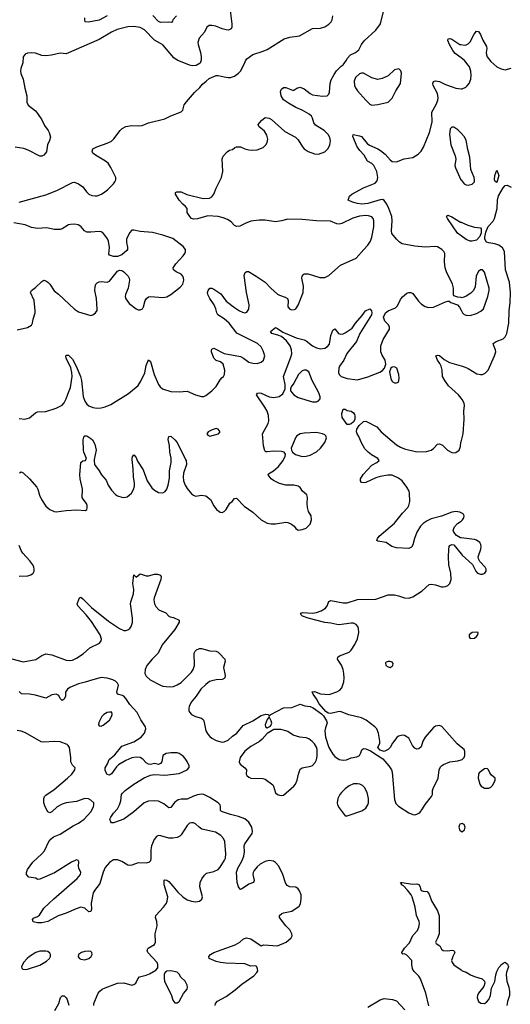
# Model space of a CAD drawing. Header units: inches. Extents: x 1449094 to 1618372, y 389908 to 534307.
# Tile 431 of 494: x 1575695 to 1580481, y 494683 to 504292. Entities that reach past the tile are written whole.
import ezdxf

# ---------------------------------------------------------------- set-up
doc = ezdxf.new("R2010")
doc.units = ezdxf.units.IN
doc.header["$MEASUREMENT"] = 0
for name, color, linetype in [('B5479', 7, 'Continuous'), ('B5489', 7, 'Continuous'), ('B5570', 7, 'Continuous'), ('B5580', 7, 'Continuous')]:
    doc.layers.add(name, color=color, linetype=linetype)

msp = doc.modelspace()

# ---------------------------------------------------------------- linework, layer by layer
at = {"layer": 'B5479', "color": 5}
for points, elevation in [([(1575694, 499870), (1575710, 499880.7), (1575730, 499870.6), (1575790, 499812.4), (1575862, 499730), (1575873, 499710), (1575887.7, 499650), (1575907.3, 499610), (1575950, 499544.7), (1575990.5, 499510.5), (1576030, 499493), (1576050, 499490.4), (1576150, 499503.1), (1576250, 499508), (1576337.2, 499502.8), (1576350, 499512), (1576354.8, 499525.2), (1576354.5, 499550), (1576346, 499570), (1576312.7, 499612.7), (1576305.6, 499630), (1576308.6, 499710), (1576286.4, 499810), (1576282.8, 499850), (1576291.4, 499968.6), (1576310, 499987.7), (1576338, 499990), (1576341.6, 500000)], 540), ([(1576422.9, 500000), (1576421.1, 499990), (1576425.5, 499950), (1576470, 499890.4), (1576491.6, 499850), (1576538.1, 499798.1), (1576558.8, 499750), (1576590, 499701.5), (1576630, 499658), (1576650, 499644.6), (1576690, 499630.3), (1576710, 499628.7), (1576743.5, 499636.5), (1576785.1, 499670), (1576807.7, 499712.3), (1576816.3, 499743.7), (1576816.5, 499770), (1576803.7, 499830), (1576802.4, 499910), (1576793, 500000)], 540), ([(1576838.2, 500000), (1576844.8, 499984.8), (1576898.2, 499898.2), (1576939, 499790), (1576984.2, 499724.2), (1577010, 499699.5), (1577050, 499676.5), (1577090, 499673.7), (1577113.2, 499686.8), (1577130.9, 499710), (1577144.6, 499750), (1577155.8, 499815.8), (1577157.6, 499890), (1577172.7, 499970), (1577173.3, 500000)], 540), ([(1577312.9, 500000), (1577318, 499990), (1577323.1, 499950), (1577294.1, 499865.9), (1577288.5, 499830), (1577292.3, 499790), (1577308.7, 499748.7), (1577330, 499717.1), (1577370, 499666), (1577390, 499651), (1577410, 499642), (1577470, 499651), (1577510, 499646), (1577557.3, 499610), (1577590, 499546), (1577616, 499510), (1577650, 499484.7), (1577670, 499481), (1577690, 499491.3), (1577708.7, 499510), (1577745.6, 499574.4), (1577768, 499590), (1577790, 499618), (1577810, 499622), (1577884.7, 499544.7), (1577970, 499485.5), (1578050, 499410.4), (1578110, 499378), (1578149.3, 499370.7), (1578190.7, 499370.7), (1578290, 499388), (1578310, 499386), (1578346.8, 499370), (1578371, 499350), (1578390, 499324.7), (1578410, 499311.3), (1578450, 499314.8), (1578490, 499330.7), (1578529.4, 499370), (1578542, 499410), (1578537, 499450), (1578513, 499493), (1578501.6, 499530), (1578498.7, 499570), (1578503, 499630), (1578496.2, 499656.2), (1578452.3, 499690), (1578430, 499726), (1578410, 499739.6), (1578370, 499747.8), (1578290, 499748), (1578230, 499766.3), (1578170, 499794.5), (1578149.3, 499810), (1578118, 499850), (1578122, 499858), (1578170, 499887.3), (1578218.4, 499930), (1578264.5, 499990), (1578269.9, 500000)], 540), ([(1580000, 499480.2), (1579987, 499487), (1579950, 499492), (1579910, 499485.4), (1579810, 499446), (1579710, 499420.3), (1579670, 499401.6), (1579630, 499375.8), (1579603.2, 499350), (1579567.4, 499290), (1579545.3, 499230), (1579530, 499165.2), (1579515.8, 499144.2), (1579490.3, 499129.7), (1579370, 499136.2), (1579325.2, 499150), (1579269.7, 499189.7), (1579190, 499202), (1579177.2, 499210), (1579183.7, 499230), (1579202, 499250), (1579350, 499377), (1579430, 499475.8), (1579480.7, 499530), (1579492, 499550), (1579501.6, 499590), (1579497.6, 499670), (1579493.3, 499690), (1579471.2, 499730), (1579425.7, 499790), (1579390, 499818.7), (1579330, 499845.1), (1579286.3, 499846.3), (1579210, 499834.4), (1579170, 499821.8), (1579070, 499776.3), (1579050, 499771.6), (1579030, 499775.1), (1579020.5, 499790), (1579021.1, 499810), (1579047, 499853), (1579130, 499944.4), (1579178, 499970), (1579202.9, 499990), (1579196.2, 500000)], 520), ([(1580000, 499234.3), (1579994.9, 499234.9), (1579957.2, 499257.2), (1579929.7, 499289.7), (1579924.7, 499310), (1579936.8, 499343.2), (1579966.3, 499373.7), (1580000, 499399.1)], 520), ([(1575690, 498859.5), (1575775.3, 498864.7), (1575805.4, 498874.6), (1575825.2, 498890), (1575836.2, 498910), (1575837.6, 498930), (1575834.3, 498950), (1575824.7, 498970), (1575794, 499010), (1575724.4, 499084.4), (1575708.4, 499110), (1575690, 499159.3)], 540), ([(1580000, 497193.8), (1579963.5, 497223.5), (1579813.6, 497393.6), (1579790, 497403.7), (1579750, 497397.2), (1579730, 497384), (1579650.4, 497290), (1579628.4, 497250), (1579610, 497195.3), (1579590, 497177.2), (1579570, 497173.2), (1579550, 497181.2), (1579527.7, 497207.7), (1579490, 497279.3), (1579450, 497306.6), (1579430, 497309.4), (1579390, 497299.3), (1579372.8, 497287.2), (1579330.8, 497230), (1579310, 497188.7), (1579290, 497168.7), (1579250, 497148.7), (1579210, 497164), (1579188, 497190), (1579208.7, 497230), (1579209, 497251), (1579195.6, 497330), (1579178.4, 497370), (1579159.5, 497390), (1579074.5, 497454.5), (1579030, 497477.4), (1578907.2, 497507.2), (1578830, 497537.2), (1578810, 497541.2), (1578730, 497521.2), (1578704.5, 497524.5), (1578680.7, 497540.7), (1578615.1, 497615.1), (1578590, 497664), (1578557.2, 497710), (1578549.1, 497730.9), (1578570, 497736), (1578630, 497713.7), (1578714.2, 497705.9), (1578790, 497732.2), (1578819.5, 497750), (1578836.2, 497770), (1578858.4, 497830), (1578860.5, 497870), (1578855.8, 497910), (1578849.7, 497950), (1578833.9, 497993.9), (1578796, 498050), (1578799, 498070), (1578815.1, 498084.9), (1578910, 498118.8), (1578930, 498138.8), (1578964.7, 498195.3), (1578990, 498251), (1579001.7, 498310), (1579001.4, 498350), (1578994.8, 498370), (1578978.3, 498390), (1578950, 498402.2), (1578930, 498403.8), (1578810, 498386.6), (1578790, 498387.7), (1578730, 498403.1), (1578672.4, 498407.6), (1578509, 498450), (1578455.3, 498470), (1578435.3, 498490), (1578440.2, 498499.8), (1578454.6, 498505.4), (1578550, 498499.6), (1578590, 498506), (1578636.8, 498523.2), (1578678, 498550), (1578694.3, 498570), (1578710, 498614), (1578730, 498623.1), (1578850, 498600.3), (1578890, 498599.5), (1578990, 498632.8), (1579170, 498636.2), (1579290, 498680.3), (1579350, 498679), (1579390, 498670.3), (1579450, 498647.9), (1579490, 498646.3), (1579530, 498660.3), (1579621.2, 498718.8), (1579690, 498779.6), (1579710, 498782.2), (1579750, 498776.3), (1579810, 498757.6), (1579830, 498755.8), (1579850, 498760.2), (1579870, 498770.3), (1579891, 498789), (1579904.4, 498830), (1579900.7, 498890), (1579879.8, 498970), (1579877.6, 499050), (1579879.7, 499120.3), (1579885.6, 499150), (1579890, 499158.8), (1579910, 499170.8), (1579930, 499167.3), (1580000, 499079.5)], 520), ([(1575570, 498068.7), (1575730, 498023.5), (1575852.2, 498047.8), (1575910, 498085.7), (1575950, 498101.7), (1576010, 498094.4), (1576150, 498040.5), (1576182.6, 498037.4), (1576210, 498041.3), (1576250, 498059.8), (1576315.8, 498104.2), (1576377.9, 498162.1), (1576472.4, 498207.6), (1576489.7, 498230), (1576492.7, 498247.3), (1576481.5, 498290), (1576397, 498417), (1576344.5, 498484.5), (1576261.2, 498570), (1576257.2, 498590), (1576278, 498650), (1576290, 498654.8), (1576310, 498640.7), (1576396.7, 498556.7), (1576561.7, 498421.7), (1576670, 498349), (1576710, 498331.7), (1576730, 498330.3), (1576750, 498337), (1576770, 498350.4), (1576783.5, 498370), (1576795.6, 498410), (1576795.6, 498450), (1576776.9, 498590), (1576778.9, 498610), (1576805.1, 498690), (1576806.9, 498730), (1576799.7, 498790), (1576810, 498874), (1576830, 498852), (1576870, 498884.7), (1576930, 498864), (1576950, 498864.9), (1577010, 498881), (1577039.8, 498879.8), (1577070, 498871.3), (1577074.8, 498854.8), (1577070.7, 498830), (1577006.4, 498650), (1577003.1, 498630), (1577010.4, 498590), (1577024.2, 498564.2), (1577051.8, 498531.8), (1577121.6, 498501.6), (1577150, 498470.8), (1577163.4, 498463.4), (1577196.3, 498456.3), (1577250, 498431), (1577250.8, 498410.8), (1577210, 498339), (1577085.3, 498190), (1577045.7, 498110), (1576987.6, 498052.4), (1576936.9, 497990), (1576918.2, 497950), (1576917.1, 497910), (1576930, 497884.5), (1576968.2, 497850), (1577070, 497796.2), (1577090, 497788.2), (1577123.4, 497783.4), (1577170, 497781.3), (1577194.5, 497785.5), (1577230, 497799.6), (1577270, 497824.6), (1577370, 497925.3), (1577388, 497950), (1577399.7, 497990), (1577397, 498110), (1577406.6, 498130), (1577418.7, 498141.3), (1577450, 498154.9), (1577470, 498154.9), (1577550, 498132.7), (1577610, 498127.7), (1577630, 498119.1), (1577645.5, 498105.5), (1577696.3, 498050), (1577700.7, 498030), (1577681.6, 497970), (1577699.3, 497890), (1577695.5, 497870), (1577690, 497862.7), (1577670, 497854), (1577610, 497849.8), (1577570, 497840.8), (1577548.1, 497831.9), (1577510, 497804.2), (1577463.3, 497756.6), (1577417.6, 497690), (1577368, 497630), (1577347.9, 497590), (1577344.4, 497570), (1577345.3, 497550), (1577352.2, 497532.2), (1577370.4, 497510), (1577410, 497491.3), (1577470, 497476.1), (1577483.6, 497463.6), (1577492, 497450), (1577510, 497353), (1577530, 497318.9), (1577550, 497296.9), (1577570, 497279.7), (1577610, 497256.9), (1577670, 497241.5), (1577690, 497243.6), (1577730, 497260.8), (1577770, 497298.9), (1577812.1, 497327.9), (1577876.3, 497403.7), (1577969.3, 497450), (1578050, 497500.4), (1578095.5, 497515.5), (1578122, 497510), (1578130, 497494), (1578146, 497510), (1578270, 497574.8), (1578350, 497579.3), (1578430, 497610.5), (1578476.3, 497596.3), (1578530, 497588.4), (1578556.2, 497576.2), (1578638.7, 497518.7), (1578659, 497499), (1578687.3, 497450), (1578694.8, 497430), (1578677.6, 497382.4), (1578672, 497350), (1578679, 497290), (1578710.3, 497190), (1578750, 497124.4), (1578770, 497100.4), (1578810, 497072.2), (1578850, 497066), (1578882, 497070), (1578930, 497088.2), (1578983.7, 497096.3), (1579009.4, 497110.6), (1579024.1, 497135.9), (1579033.2, 497166.8), (1579050, 497178.8), (1579070, 497176.3), (1579115.8, 497155.8), (1579237.3, 497077.3), (1579297.1, 497010), (1579322, 496970), (1579328.3, 496948.3), (1579350, 496682), (1579363.5, 496643.5), (1579390, 496617.4), (1579490, 496551.7), (1579530, 496535.8), (1579550, 496532.7), (1579570, 496538), (1579590, 496548), (1579600.8, 496559.2), (1579625.1, 496590), (1579650, 496634), (1579712.7, 496710), (1579720.9, 496730), (1579722.7, 496770), (1579729.3, 496790), (1579776.9, 496890), (1579788.3, 496971.7), (1579800.8, 496999.2), (1579810, 497010.6), (1579830, 497023), (1579890, 497048), (1579970, 497059.3), (1580000, 497067.8)], 520), ([(1577600.5, 494670), (1577605.1, 494690), (1577625.6, 494714.4), (1577710, 494758.3), (1577796.9, 494823.1), (1577861.3, 494878.7), (1577979, 494961), (1578008.3, 494991.7), (1578016.9, 495010), (1578016.3, 495030), (1578009.7, 495049.7), (1577997.6, 495057.6), (1577950, 495055.8), (1577890, 495078.2), (1577705.3, 495085.3), (1577655.3, 495090), (1577610, 495100.5), (1577542, 495130), (1577539, 495150), (1577557.2, 495170), (1577589.3, 495190), (1577795.4, 495264.6), (1577841.7, 495290), (1577878.9, 495321.1), (1577907.2, 495332.8), (1577950, 495321.5), (1578050, 495254.9), (1578076.1, 495263.9), (1578210, 495253.1), (1578294.5, 495290), (1578342.7, 495330), (1578351.5, 495350), (1578351.2, 495370), (1578329.6, 495410), (1578289.8, 495449.8), (1578229.4, 495530), (1578229.3, 495550), (1578251.6, 495568.4), (1578270, 495575.5), (1578350, 495590.6), (1578421, 495639), (1578435.6, 495664.4), (1578442, 495710), (1578439.2, 495750), (1578426, 495790), (1578411.3, 495811.3), (1578390, 495826), (1578330, 495830.6), (1578303.5, 495843.5), (1578288.8, 495868.8), (1578263.2, 495950), (1578222.5, 496030), (1578190, 496065.6), (1578170, 496078.4), (1578130, 496085.3), (1578090, 496075.3), (1578040.3, 496050), (1578010, 496025.3), (1577980.7, 495990), (1577971.3, 495970), (1577968.3, 495950), (1577983.7, 495890), (1577975.5, 495870), (1577930, 495854.8), (1577870, 495811.8), (1577850, 495802), (1577845.1, 495805.1), (1577830, 495829), (1577816.4, 495870), (1577811, 495971), (1577822.5, 496010), (1577860.6, 496079.4), (1577880.2, 496130), (1577888.5, 496170), (1577884.5, 496230), (1577890.7, 496250), (1577962.5, 496350), (1577967.2, 496370), (1577959.4, 496410), (1577930, 496458.7), (1577890, 496491.6), (1577830, 496516.5), (1577750, 496534.8), (1577663.7, 496563.7), (1577655.3, 496575.3), (1577655.4, 496610), (1577649.9, 496629.9), (1577631.9, 496650), (1577550, 496702.6), (1577490, 496729.8), (1577470, 496734.2), (1577430, 496726.8), (1577390, 496713.5), (1577330, 496683.2), (1577270, 496684.2), (1577242.1, 496677.9), (1577206.6, 496653.4), (1577170, 496603.6), (1577150, 496598.7), (1577100, 496640), (1577050, 496664.4), (1577009.8, 496669.8), (1576950, 496665.2), (1576910, 496648.1), (1576810, 496561.1), (1576710.4, 496489.6), (1576610, 496453.2), (1576590, 496455.3), (1576582.7, 496462.7), (1576576, 496490), (1576583.6, 496510), (1576610, 496547.7), (1576648, 496590), (1576669.7, 496630), (1576681.6, 496670), (1576689.6, 496730), (1576696.9, 496743.1), (1576724.5, 496770), (1576810, 496832.3), (1576910, 496893.6), (1576970, 496919.1), (1577010, 496926.9), (1577110, 496918.5), (1577250, 496935.9), (1577328, 496970), (1577347.4, 496992.6), (1577347.7, 497010), (1577330, 497052.4), (1577310, 497082.7), (1577290, 497103.1), (1577250, 497129.7), (1577230, 497135.8), (1577170, 497136.8), (1577124, 497130), (1577090.4, 497110), (1577082, 497050), (1577070, 497032.9), (1577050, 497023.8), (1577010, 497031.2), (1576970, 497022), (1576950, 497026.3), (1576930, 497038.7), (1576894.8, 497074.8), (1576869, 497090), (1576830, 497094.6), (1576790, 497087.3), (1576730, 497062.4), (1576659.8, 497020.2), (1576639.1, 497000.9), (1576590, 496932.7), (1576570, 496919), (1576550, 496924), (1576544, 496930), (1576527.5, 496967.5), (1576529.5, 496990), (1576551.4, 497028.6), (1576568.4, 497071.6), (1576624.1, 497115.9), (1576690, 497202.6), (1576810, 497245.3), (1576880.3, 497290), (1576913.6, 497330), (1576927, 497370), (1576923.5, 497390), (1576878.2, 497458.2), (1576840.8, 497530), (1576769.9, 497609.9), (1576730, 497666.3), (1576710, 497689), (1576696.7, 497696.7), (1576649.7, 497710), (1576642.3, 497730), (1576657.8, 497797.8), (1576650, 497818), (1576630, 497835.5), (1576602.9, 497850), (1576550, 497866.1), (1576490.6, 497870.6), (1576408.2, 497850), (1576334.8, 497825.2), (1576269.1, 497810.9), (1576184, 497776), (1576161.4, 497758.6), (1576143.1, 497730), (1576140.5, 497690), (1576130, 497662), (1576110, 497648.7), (1576090, 497668.7), (1576076.2, 497696.2), (1576050, 497709.5), (1576010, 497701.6), (1575950, 497669.3), (1575850, 497699.3), (1575790.9, 497709.1), (1575714, 497714), (1575690, 497735.3)], 520), ([(1576416.9, 494670), (1576417.6, 494690), (1576460.9, 494790), (1576476, 494810), (1576501.2, 494830), (1576530, 494843.8), (1576650, 494888.5), (1576710, 494892.2), (1576790, 494870.7), (1576810, 494874.8), (1576829.5, 494890.5), (1576846.6, 494930), (1576865.2, 494950), (1576930, 494965.7), (1576960.6, 494979.4), (1577023, 495017), (1577041.5, 495038.5), (1577043.6, 495070), (1577034.7, 495090), (1576945.2, 495190), (1576939, 495210), (1576949.2, 495230), (1577010, 495267.3), (1577020.9, 495290), (1577017.7, 495370), (1577036.8, 495450), (1577031.3, 495490), (1577018.5, 495530), (1577022.8, 495550), (1577099.2, 495630), (1577126.9, 495670), (1577134.7, 495690), (1577138.7, 495730), (1577105.1, 495850), (1577105.6, 495894.4), (1577110, 495898), (1577130, 495894.8), (1577150, 495880.7), (1577190, 495837.3), (1577236.3, 495776.3), (1577287.7, 495730), (1577330, 495702.4), (1577370, 495688.5), (1577410, 495684.4), (1577449.5, 495690.5), (1577472.3, 495707.7), (1577478, 495730), (1577453.5, 495830), (1577456.8, 495870), (1577472.4, 495907.6), (1577496.2, 495943.8), (1577516.6, 495963.4), (1577590, 495977.7), (1577630, 495998), (1577650, 496021.3), (1577691.7, 496090), (1577701.4, 496110), (1577707.4, 496150), (1577697.7, 496270), (1577682.4, 496302.4), (1577658.7, 496330), (1577603.7, 496363.7), (1577471.9, 496391.9), (1577444.5, 496410), (1577410, 496442.7), (1577390, 496452.3), (1577370, 496455.1), (1577352, 496450), (1577330, 496429.2), (1577270, 496337), (1577255.8, 496324.2), (1577230, 496311.2), (1577190, 496304), (1577150, 496304), (1577073.2, 496326.8), (1577050.5, 496329.5), (1577030, 496319.3), (1577007.8, 496292.3), (1576981.1, 496230), (1576974.9, 496190), (1576974.9, 496105.1), (1576970, 496084), (1576954, 496066), (1576930, 496061.6), (1576850, 496063), (1576790, 496040.7), (1576770, 496037.6), (1576750, 496041.6), (1576690, 496077.2), (1576650, 496093.5), (1576610, 496092.6), (1576572.1, 496068), (1576530, 496019.5), (1576510, 495972.7), (1576477.2, 495862.8), (1576462, 495838), (1576433.7, 495806.3), (1576412.2, 495770), (1576392.7, 495670), (1576395.5, 495610), (1576390, 495588.7), (1576370, 495586), (1576330, 495622), (1576290, 495629.6), (1576244.4, 495615.6), (1576150, 495573.6), (1576070, 495547.3), (1575970, 495489.6), (1575910, 495477), (1575870, 495478), (1575827.3, 495487.3), (1575819, 495510), (1575830, 495524.7), (1575870, 495539.1), (1575887.7, 495552.3), (1575930, 495621.6), (1576027.4, 495712.6), (1576256, 495910), (1576288, 495950), (1576292.9, 495970), (1576273.6, 496010), (1576269.5, 496029.5), (1576273.3, 496073.3), (1576266, 496086), (1576250, 496092.4), (1576201.6, 496070), (1576034, 495966), (1575890, 495904), (1575870, 495902), (1575853.6, 495913.6), (1575784.8, 495924.8), (1575762.7, 495950), (1575762, 495970), (1575770, 495998), (1575823.7, 496070), (1575912.3, 496150), (1575938.6, 496181.4), (1575979.5, 496270), (1576001, 496299), (1576023.9, 496316.1), (1576090, 496343.8), (1576216.4, 496423.6), (1576270, 496451.3), (1576325.1, 496490), (1576390, 496561.6), (1576414.5, 496610), (1576419.7, 496630), (1576417.4, 496650), (1576390, 496675.8), (1576367.2, 496687.2), (1576330, 496691), (1576250, 496663.1), (1576150, 496647.9), (1576110, 496636.2), (1576059.5, 496610), (1576010, 496560.9), (1575990, 496552.3), (1575970, 496562.7), (1575943.6, 496610), (1575929.7, 496649.7), (1575929.7, 496690), (1575937.6, 496710), (1575950, 496723.8), (1576030, 496778.7), (1576163, 496890), (1576205.1, 496930), (1576233.2, 496970), (1576235.3, 496990), (1576210, 497015.3), (1576193.2, 497050), (1576192.7, 497090), (1576179.6, 497190), (1576168.5, 497208.5), (1576156.8, 497216.8), (1576090, 497244), (1576030, 497248.7), (1575930, 497241.3), (1575904.2, 497244.2), (1575751.8, 497331.8), (1575710, 497349.7), (1575670, 497356.3)], 540), ([(1580000, 496445.3), (1579990, 496442), (1579984.5, 496435.5), (1579978.8, 496410), (1579990, 496378), (1580000, 496372)], 520), ([(1579686.3, 494666.3), (1579656.1, 494790), (1579606.3, 494930), (1579590, 494957.2), (1579543.7, 495003.7), (1579526.6, 495030), (1579518.6, 495070), (1579521.6, 495110), (1579470, 495163.5), (1579450, 495174), (1579433.2, 495173.2), (1579422, 495182), (1579421.2, 495190), (1579449.7, 495230), (1579496.6, 495283.4), (1579530, 495355.5), (1579576.4, 495403.6), (1579590, 495436), (1579593.8, 495470), (1579590.8, 495490), (1579564.8, 495550), (1579551.6, 495631.6), (1579524.1, 495730), (1579512.6, 495752.6), (1579478.1, 495798.1), (1579438.8, 495838.8), (1579419.3, 495850), (1579418.6, 495858.6), (1579409.2, 495870), (1579427.5, 495872.5), (1579525.2, 495854.8), (1579570, 495858.8), (1579590, 495850.8), (1579602.8, 495830), (1579604.9, 495810), (1579612.8, 495792.8), (1579630, 495785.3), (1579670, 495782.6), (1579690, 495756.4), (1579713.5, 495693.5), (1579770, 495596.5), (1579787.3, 495547.3), (1579785.6, 495370), (1579772.1, 495327.9), (1579751.3, 495290), (1579757.8, 495277.8), (1579792.3, 495252.3), (1579810, 495222.4), (1579827.4, 495207.4), (1579870, 495204.9), (1579912, 495210), (1579926.9, 495206.9), (1579937.2, 495197.2), (1579940.4, 495190), (1579918.7, 495150), (1579908.7, 495110), (1579914.9, 495090), (1579930, 495068.2), (1580000, 495017.7)], 480), ([(1576038.5, 494621.5), (1576075.6, 494690), (1576092, 494748), (1576110, 494766.8), (1576130, 494764), (1576150, 494746.8), (1576157.6, 494730), (1576174.2, 494674.2)], 540), ([(1579090, 494654.3), (1579210, 494727.9), (1579250, 494738.5), (1579331, 494731), (1579370, 494716), (1579452.3, 494630)], 480)]:
    msp.add_lwpolyline(points, dxfattribs=dict(at, elevation=elevation))
for points, elevation in [([(1579310, 498029.2), (1579290.9, 498029.1), (1579270, 498022), (1579264.9, 498015.1), (1579266.8, 497990), (1579290, 497974.8), (1579310, 497970.8), (1579330, 497982.8), (1579336, 497990), (1579339.3, 498010), (1579330, 498021.2)], 520), ([(1576570, 497535.1), (1576550, 497529.5), (1576517.3, 497510), (1576497.3, 497490), (1576467.1, 497432.9), (1576464.7, 497410), (1576470, 497402), (1576490, 497398), (1576510, 497406.8), (1576570, 497454.8), (1576591.8, 497490), (1576598, 497510), (1576593.6, 497533.6)], 540), ([(1578130, 497488), (1578110, 497462), (1578088.2, 497410), (1578092, 497390), (1578110, 497381), (1578142, 497398), (1578153.2, 497426.8), (1578148.7, 497450)], 520), ([(1578175.3, 497364.7), (1578110, 497326), (1578061.6, 497270), (1578032.8, 497247.2), (1577950, 497199.8), (1577890, 497152.5), (1577844.5, 497090), (1577836.5, 497050), (1577845.7, 497025.7), (1577890.5, 496990), (1577906, 496970), (1577903.7, 496930), (1577910, 496917.3), (1577930, 496898), (1577950, 496888.5), (1578066.6, 496886.6), (1578090, 496880.7), (1578163.1, 496823.1), (1578171.5, 496810), (1578190, 496746.4), (1578210, 496730.4), (1578230, 496723.1), (1578250, 496720.3), (1578270, 496724.9), (1578367.6, 496810), (1578384.2, 496830), (1578402, 496870), (1578414, 496930), (1578430, 496976.3), (1578450, 496990.4), (1578534.5, 497005.5), (1578550, 497013), (1578577.4, 497042.6), (1578589.8, 497070.2), (1578596, 497104), (1578595.8, 497170), (1578590, 497192), (1578570, 497226), (1578549, 497249), (1578514, 497274), (1578490, 497282), (1578428.7, 497290), (1578364, 497310), (1578310, 497346), (1578290, 497353.2), (1578243.7, 497363.7)], 520), ([(1578990, 496835.6), (1578950, 496833), (1578910, 496814.3), (1578870, 496785.1), (1578833.4, 496750), (1578817.4, 496730), (1578798.9, 496690), (1578792.2, 496650), (1578795.8, 496630), (1578810, 496599.1), (1578870, 496522), (1578890, 496521), (1578910, 496527.3), (1579032.7, 496570), (1579070, 496597.1), (1579091.1, 496630), (1579096, 496650), (1579096.4, 496690), (1579083.6, 496750), (1579057.7, 496797.7), (1579038, 496818), (1579011.6, 496831.6)], 520), ([(1575950, 495202.7), (1575890, 495199.8), (1575852.8, 495187.2), (1575790.5, 495150), (1575766.4, 495130), (1575732.4, 495090), (1575714, 495050), (1575715.3, 495035.3), (1575725.2, 495025.2), (1575750, 495023), (1575770, 495026.7), (1575890, 495065.5), (1575957.7, 495102.3), (1575986.6, 495130), (1575996.4, 495150), (1575996.4, 495170), (1575990, 495182), (1575970, 495197.7)], 560), ([(1576362.7, 495202.7), (1576330, 495199.7), (1576298.8, 495190), (1576270, 495168.7), (1576266.3, 495146.3), (1576277.3, 495130), (1576290, 495123.7), (1576330, 495118), (1576370, 495128.7), (1576393.6, 495150), (1576402.9, 495170), (1576398, 495190), (1576390, 495197)], 560), ([(1577170.5, 495009.5), (1577130, 495006), (1577110.8, 494990), (1577104.9, 494975.1), (1577103.4, 494936.6), (1577108, 494910), (1577174.8, 494770), (1577190, 494722), (1577210, 494698), (1577230, 494698), (1577250, 494711.3), (1577292, 494788), (1577329, 494830), (1577332.7, 494850), (1577329.3, 494870), (1577310, 494909), (1577268, 494948), (1577250, 494976), (1577230, 494996.2)], 540)]:
    msp.add_lwpolyline(points, close=True, dxfattribs=dict(at, elevation=elevation))
at = {"layer": 'B5489', "color": 5}
for points, elevation in [([(1580000, 499399.1), (1580014.5, 499410), (1580027, 499430), (1580029.5, 499450), (1580019.5, 499470), (1580000, 499480.2)], 520), ([(1580000, 499079.5), (1580010, 499067), (1580113.4, 498973.4), (1580143.1, 498910), (1580159.5, 498890), (1580190, 498879.1), (1580210, 498880.7), (1580232.4, 498890), (1580246.9, 498910), (1580246.6, 498930), (1580234.7, 498950), (1580182.5, 499002.5), (1580169.7, 499029.7), (1580166.6, 499050), (1580194, 499126), (1580197.4, 499150), (1580194.4, 499170), (1580182.2, 499190), (1580150, 499212.4), (1580130, 499219.4), (1580000, 499234.3)], 520), ([(1580000, 497067.8), (1580010, 497070.6), (1580029.4, 497090), (1580036.2, 497110), (1580037, 497150), (1580029.3, 497170), (1580000, 497193.8)], 520), ([(1580000, 496372), (1580010, 496366), (1580035.5, 496384.5), (1580041.2, 496410), (1580030, 496438), (1580010, 496448.7), (1580000, 496445.3)], 520), ([(1580000, 495017.7), (1580010, 495010.4), (1580050, 494997.6), (1580091.1, 494971.1), (1580130, 494952.9), (1580206, 494930), (1580227.7, 494910), (1580233, 494890), (1580223.9, 494856.1), (1580170, 494792), (1580159.5, 494770), (1580156.4, 494750), (1580170.7, 494710), (1580192.4, 494692.4), (1580230, 494690.4), (1580250, 494704.4), (1580270, 494730.6), (1580286.6, 494770), (1580298.3, 494841.7), (1580330, 494906.8), (1580339.7, 494970), (1580350, 495002.8), (1580370, 495040.7), (1580396, 495070), (1580410, 495084), (1580430, 495093), (1580454.7, 495074.7), (1580462.4, 495050), (1580443.7, 494996.3), (1580440.7, 494970), (1580446.4, 494910), (1580465.8, 494850), (1580472.2, 494810), (1580471.3, 494770), (1580454, 494710), (1580448.1, 494670)], 480)]:
    msp.add_lwpolyline(points, dxfattribs=dict(at, elevation=elevation))
at = {"layer": 'B5489', "color": 5, "elevation": 520}
for points in [[(1580150, 498316), (1580110, 498311.3), (1580080.7, 498290), (1580081, 498270), (1580090, 498252), (1580130, 498256), (1580150, 498271.3), (1580164, 498290), (1580168, 498310)], [(1580250, 496985.2), (1580230, 496981.2), (1580178, 496942), (1580170, 496926), (1580167.7, 496890), (1580184.9, 496830), (1580196, 496810), (1580230, 496790.8), (1580270, 496791.3), (1580290, 496801), (1580310, 496822), (1580332.7, 496870), (1580332.3, 496890), (1580298.3, 496918.3), (1580280.1, 496940.1), (1580269, 496970), (1580259.5, 496979.5)]]:
    msp.add_lwpolyline(points, close=True, dxfattribs=at)
at = {"layer": 'B5570', "color": 5}
for points, elevation in [([(1577745.8, 504405.9), (1577766, 504250), (1577763, 504217), (1577756.4, 504203.6), (1577732, 504190), (1577710, 504192), (1577670, 504201.6), (1577607.9, 504227.9), (1577570, 504236.2), (1577544.4, 504235.6), (1577519.9, 504220.1), (1577498.4, 504170), (1577446.7, 504110), (1577433.7, 504070), (1577434.9, 504050), (1577458.4, 503970), (1577465.5, 503930), (1577464, 503896), (1577454, 503866), (1577416.3, 503843.7), (1577378.5, 503841.5), (1577350, 503847.3), (1577230, 503897.7), (1577200.2, 503920.2), (1577090, 504045.3), (1577070, 504060.3), (1577010, 504091), (1576913.2, 504193.2), (1576870, 504215.4), (1576810, 504226.6), (1576750, 504221.4), (1576644.9, 504195.1), (1576590, 504171.3), (1576470, 504096.8), (1576150, 503959.8), (1576090, 503964.2), (1576004, 503944), (1575950, 503939.3), (1575910, 503942.7), (1575850, 503964.7), (1575810.4, 503969.6), (1575770, 503965.1), (1575750, 503954.5), (1575730.4, 503930), (1575724.7, 503870), (1575705.8, 503814.2), (1575703.5, 503790), (1575707, 503767), (1575728.4, 503710), (1575744.2, 503624.2), (1575765.3, 503550), (1575766, 503486), (1575778, 503458), (1575850, 503402), (1575870, 503377.3), (1575910, 503314), (1575937.4, 503257.4), (1575974, 503210), (1575984, 503190), (1575994.4, 503145.6), (1575986.4, 503113.6), (1575966, 503070), (1575958, 503002), (1575930.9, 502969.1), (1575910, 502961.2), (1575890, 502961.2), (1575779.4, 503019.4), (1575734.5, 503034.5), (1575650, 503047.3)], 580), ([(1575690, 500398.3), (1575745.4, 500394.6), (1575792.3, 500407.7), (1575850, 500454.4), (1575870, 500465.3), (1575950, 500469.2), (1576050, 500498.9), (1576110, 500529.2), (1576130, 500551.8), (1576148.9, 500590), (1576163.1, 500636.9), (1576190, 500700.5), (1576207.2, 500810), (1576204.9, 500850), (1576195.5, 500895.5), (1576149.6, 500990), (1576145.2, 501010), (1576150, 501018), (1576170, 501016.3), (1576210, 500977), (1576250, 500904.4), (1576288.6, 500810), (1576299.4, 500770), (1576315.1, 500615.1), (1576330, 500567.2), (1576350, 500540.2), (1576370, 500524.7), (1576410, 500506.2), (1576450, 500499), (1576490, 500502.7), (1576530, 500513.5), (1576583, 500537), (1576756.9, 500643.1), (1576850, 500723), (1576875.9, 500764.1), (1576914.9, 500845.1), (1576930, 500916), (1576950, 500970.8), (1576970, 500957.3), (1577008.1, 500830), (1577050, 500732.7), (1577064, 500710), (1577088.5, 500690), (1577170, 500664.2), (1577250, 500659.2), (1577330, 500664.9), (1577410, 500630.3), (1577470, 500614.4), (1577490, 500615.5), (1577510, 500623), (1577570.9, 500669.1), (1577610, 500712.7), (1577650, 500775.5), (1577670, 500800.7), (1577684, 500810), (1577694, 500830), (1577696, 500870), (1577679, 500930), (1577653.6, 500953.6), (1577610, 500965.2), (1577590, 500989), (1577567.3, 501050), (1577565.6, 501070), (1577570, 501077.3), (1577590, 501085.5), (1577690, 501032.9), (1577850, 501003.1), (1577877.3, 500990), (1577930.3, 500950.3), (1577970, 500938), (1578010, 500936.5), (1578050.7, 500949.3), (1578073, 500970), (1578085.6, 501010), (1578070, 501061.2), (1578050, 501099.5), (1578016.2, 501130), (1577812.3, 501232.3), (1577737.2, 501330), (1577690, 501371), (1577627.3, 501410), (1577617.4, 501430), (1577609.8, 501470), (1577592.7, 501510), (1577550, 501571.5), (1577530.9, 501610), (1577528.3, 501630), (1577533.3, 501650), (1577550, 501670.4), (1577570, 501672.7), (1577590, 501661.6), (1577655.8, 501615.8), (1577710, 501544.9), (1577790, 501482), (1577839.1, 501450), (1577870, 501436.4), (1577890, 501430.5), (1577910, 501436.3), (1577930, 501466), (1577932.8, 501510), (1577907.6, 501630), (1577885.9, 501794.1), (1577894, 501826), (1577910, 501835.5), (1577927.2, 501832.8), (1578001.6, 501790), (1578088.2, 501730), (1578146.4, 501670), (1578210, 501614), (1578230, 501602.6), (1578284.4, 501584.4), (1578307.3, 501570), (1578313.4, 501550), (1578310.8, 501490), (1578330, 501467.3), (1578350, 501460.7), (1578376.6, 501463.4), (1578390, 501471.3), (1578410, 501506), (1578459.7, 501630), (1578463.1, 501690), (1578448.3, 501770), (1578451.5, 501788.5), (1578459.1, 501800.9), (1578470, 501810.4), (1578509.6, 501810.4), (1578623.3, 501776.7), (1578670, 501777), (1578710, 501795.8), (1578824.5, 501895.5), (1578976.4, 501963.6), (1579051.1, 502050), (1579092, 502090), (1579116.5, 502130), (1579129, 502170), (1579148.9, 502270), (1579148.7, 502328.7), (1579143.5, 502350), (1579128.7, 502368.7), (1579098.9, 502378.9), (1579070, 502380.7), (1579010, 502373.7), (1578944.3, 502355.7), (1578835.8, 502304.2), (1578810, 502297.2), (1578790, 502298), (1578725.8, 502325.8), (1578590, 502329.8), (1578450, 502341.4), (1578310, 502343.9), (1578248.2, 502328.2), (1578190, 502319.7), (1578090, 502333.8), (1578030, 502335.5), (1577950, 502323.9), (1577896.1, 502303.9), (1577843.4, 502276.6), (1577810, 502272), (1577790, 502283.7), (1577757.8, 502317.8), (1577721, 502341), (1577679.5, 502359.5), (1577631.7, 502371.7), (1577530, 502378.7), (1577429.6, 502349.6), (1577390, 502345.6), (1577371.9, 502351.9), (1577353.2, 502370), (1577329.3, 502410), (1577329, 502450), (1577314, 502470), (1577286, 502490), (1577249.3, 502530), (1577216, 502590), (1577215.3, 502604.7), (1577227.2, 502612.8), (1577269.5, 502610.5), (1577326.7, 502586.7), (1577485.4, 502545.4), (1577548, 502550), (1577570, 502562), (1577589.4, 502590), (1577612.5, 502647.5), (1577665.2, 502750), (1577677.2, 502810), (1577670, 502934), (1577680.2, 502959.8), (1577718, 503002), (1577742, 503018), (1577770, 503024.7), (1577794.6, 503045.4), (1577810, 503051.3), (1577850, 503051.3), (1577890, 503031.3), (1577930, 503021), (1577970, 503017.3), (1578010, 503020.7), (1578070, 503044), (1578097.2, 503070), (1578107.5, 503092.5), (1578114.2, 503125.8), (1578106.2, 503166.2), (1578082.4, 503202.4), (1578028.7, 503250), (1578022, 503270), (1578053.6, 503306.4), (1578090, 503336), (1578128.9, 503331.1), (1578150, 503318.8), (1578280.4, 503200.4), (1578385.1, 503145.1), (1578410, 503118.8), (1578452.7, 503050), (1578470.5, 503030), (1578510, 503003.7), (1578570, 502983.1), (1578610, 502979.5), (1578670, 503002.4), (1578704.4, 503035.6), (1578719.6, 503070), (1578727.3, 503110), (1578721, 503141), (1578704.5, 503170), (1578666.6, 503210), (1578581.3, 503261.3), (1578565.7, 503285.7), (1578552.2, 503330), (1578540.4, 503350), (1578517.2, 503370), (1578450, 503409.8), (1578390, 503436), (1578316.8, 503476.8), (1578268.8, 503508.8), (1578247.2, 503547.3), (1578239.7, 503590), (1578247.8, 503612.2), (1578270, 503628.5), (1578290.2, 503630.2), (1578357.6, 503602.4), (1578370, 503603), (1578398, 503622), (1578430, 503633), (1578470, 503616.3), (1578528, 503570), (1578550, 503558.7), (1578650, 503546.4), (1578694, 503550), (1578710, 503566), (1578716.1, 503583.9), (1578723.5, 503670), (1578734.7, 503705.2), (1578762, 503758), (1578786.7, 503793.3), (1578830, 503838.8), (1578849.4, 503850.6), (1578883.7, 503896.3), (1578890, 503911.3), (1578922, 503950), (1578970, 503971.3), (1579004, 503996), (1579029, 504050), (1579054.8, 504085.2), (1579170, 504190.6), (1579213, 504250), (1579254.3, 504410)], 560), ([(1575688.7, 502510), (1575950, 502582.8), (1576056.4, 502623.6), (1576210, 502702.8), (1576230, 502706), (1576270, 502691), (1576310, 502658.8), (1576348.4, 502610), (1576370, 502590.4), (1576397.2, 502577.2), (1576430, 502572), (1576450, 502574), (1576492.1, 502587.9), (1576526.6, 502610), (1576552, 502630), (1576609.5, 502690), (1576624.5, 502710), (1576632.3, 502730), (1576632.7, 502750), (1576582.7, 502850), (1576557.2, 502890), (1576531.5, 502911.5), (1576434, 502970), (1576408.7, 502990), (1576402, 503010), (1576408, 503030), (1576448, 503050), (1576550, 503085.3), (1576590, 503107), (1576614.7, 503130), (1576675.4, 503210), (1576696.3, 503230), (1576730, 503248.1), (1576790, 503258.2), (1576850, 503254.6), (1576890, 503260.3), (1576950, 503286.4), (1577110, 503323), (1577170, 503353), (1577270, 503391), (1577285.2, 503410), (1577301, 503459), (1577320.9, 503490), (1577398.7, 503581.3), (1577451.5, 503630), (1577477.1, 503662.9), (1577514.5, 503690), (1577542, 503718), (1577610, 503748.2), (1577630, 503748.2), (1577690, 503733), (1577730, 503728.2), (1577750, 503728.2), (1577790, 503741.6), (1577831, 503769), (1577849.7, 503790.3), (1577892.7, 503870), (1577897.2, 503890), (1577909.2, 503910), (1577968.5, 503951.5), (1578070, 503983.8), (1578110, 504001.6), (1578275.7, 504104.3), (1578330, 504120.3), (1578425.1, 504134.9), (1578550, 504206.7), (1578630, 504208.4), (1578670, 504222.4), (1578710, 504246.7), (1578734, 504270), (1578743.7, 504290), (1578749.6, 504330)], 580), ([(1576550, 504327.8), (1576470, 504285.6), (1576366.5, 504266.5), (1576335.3, 504270), (1576329, 504290), (1576332, 504310)], 560), ([(1577225.3, 504330), (1577188.7, 504290), (1577184.4, 504275.6), (1577174.8, 504265.2), (1577148.2, 504268.2), (1577070, 504264.4), (1577050, 504272.9), (1576992.3, 504332.3)], 560), ([(1580000, 503918.7), (1579943.1, 503963.1), (1579919.7, 503990), (1579887.1, 504050), (1579872.7, 504090), (1579875.3, 504104.7), (1579890, 504107.3), (1579910, 504100.4), (1579990, 504050.5), (1580000, 504048.6)], 540), ([(1580000, 501578.9), (1579970, 501584), (1579930, 501598), (1579925.2, 501605.2), (1579926, 501670), (1579915.6, 501710), (1579858.3, 501830), (1579845.4, 501870), (1579840.4, 501930), (1579842, 502010), (1579833.3, 502030), (1579812.8, 502050), (1579770, 502074.7), (1579750, 502079.6), (1579650, 502071.6), (1579550, 502081), (1579425.6, 502105.6), (1579400.1, 502120.1), (1579370, 502149), (1579326, 502206), (1579320.7, 502230), (1579328.8, 502330), (1579325.3, 502370), (1579297.4, 502450), (1579277.3, 502490), (1579250, 502528.2), (1579236, 502536), (1579210, 502534.6), (1579090, 502497.7), (1579031.3, 502491.3), (1578990, 502496.5), (1578940.9, 502510), (1578898, 502530), (1578913.2, 502570), (1578936, 502590), (1579050, 502652), (1579162.9, 502697.1), (1579181.4, 502718.6), (1579189.8, 502750), (1579179.8, 502810), (1579150, 502869.6), (1579130, 502887.8), (1579086.6, 502910), (1579054.7, 502970), (1579013.4, 503013.4), (1578987.1, 503050), (1578944.7, 503150), (1578949, 503170), (1579010, 503159.5), (1579030, 503150.3), (1579084.5, 503084.4), (1579108.4, 503068.4), (1579190, 503031.5), (1579215.4, 503015.4), (1579260, 502979.9), (1579310, 502922.8), (1579330, 502907.3), (1579370, 502904), (1579446.8, 502933.2), (1579530, 502948.2), (1579582.2, 502977.7), (1579611, 503009), (1579633.9, 503046.1), (1579693.6, 503190), (1579717, 503290), (1579716, 503390), (1579756.6, 503463.4), (1579773.8, 503506.2), (1579777, 503530), (1579769.5, 503570), (1579729.2, 503650.8), (1579725.2, 503670), (1579732.9, 503687.1), (1579750, 503693.4), (1579790, 503688), (1579850, 503659.3), (1579915.1, 503635.1), (1579950, 503623.8), (1580000, 503617.5)], 540), ([(1580000, 503183.7), (1579970, 503215.1), (1579930, 503244), (1579910, 503244), (1579894.4, 503225.6), (1579887.7, 503170), (1579899.3, 503070), (1579943.4, 502963.4), (1579948, 502930), (1579940.5, 502870), (1579944.7, 502844.7), (1579998.8, 502730), (1580000, 502728.5)], 540), ([(1580000, 502182.8), (1579966.8, 502206.8), (1579867, 502350), (1579859, 502370), (1579861.2, 502378.8), (1579870, 502384.7), (1579910, 502367.7), (1579996.3, 502316.3), (1580000, 502314.6)], 520), ([(1575670, 501264.6), (1575772.2, 501287.7), (1575811.8, 501310), (1575821.6, 501330), (1575827.6, 501370), (1575846.3, 501430), (1575846.6, 501450), (1575837.4, 501550), (1575801.2, 501630), (1575809, 501650), (1575850, 501678), (1575910, 501737.1), (1575930, 501748.2), (1575950, 501744.4), (1575970.4, 501730), (1575989.1, 501709.1), (1576030, 501646), (1576072.4, 501612.4), (1576230, 501465.5), (1576270, 501440.5), (1576390, 501404.9), (1576410, 501410.8), (1576434, 501430), (1576450, 501454), (1576452.3, 501470), (1576444.5, 501570), (1576429.6, 501650), (1576431.9, 501688.1), (1576439.3, 501710), (1576450, 501722.8), (1576470, 501733.4), (1576490, 501736.3), (1576549.1, 501730.9), (1576570, 501741), (1576650, 501836), (1576670, 501846), (1576690, 501842.8), (1576712.3, 501832.3), (1576754, 501790), (1576764, 501770), (1576767.3, 501750), (1576752.7, 501670), (1576727.4, 501610), (1576725.3, 501590), (1576730, 501567.7), (1576762.4, 501522.4), (1576830, 501470.6), (1576850, 501460.5), (1576870, 501459.1), (1576891.5, 501468.5), (1576903.7, 501490), (1576920.5, 501550), (1576931.8, 501570), (1576950, 501588.2), (1576970, 501591.8), (1577090, 501581.1), (1577130, 501587.2), (1577170, 501610.4), (1577259.4, 501680.6), (1577286, 501710), (1577296, 501750), (1577292.1, 501772.1), (1577285.2, 501790), (1577269.5, 501809.5), (1577222, 501830), (1577194, 501850), (1577193.2, 501870), (1577218, 501910), (1577290, 501985.5), (1577307.3, 502010), (1577314, 502030), (1577311.8, 502050), (1577290, 502079.5), (1577190, 502157), (1577090.6, 502189.4), (1576990, 502214.5), (1576870, 502222.9), (1576810, 502237), (1576790, 502236), (1576765.5, 502210), (1576737.6, 502150), (1576735.6, 502115.6), (1576747.3, 502070), (1576746.8, 502050), (1576739.9, 502040.1), (1576690, 501997.2), (1576650, 501981.2), (1576610, 501980.9), (1576572.7, 501992.7), (1576564.1, 502004.1), (1576570.8, 502069.2), (1576561.9, 502130), (1576552.7, 502152.7), (1576527.1, 502190), (1576510, 502208.4), (1576490, 502219.9), (1576470, 502223.6), (1576390, 502217.6), (1576350, 502219.4), (1576326.3, 502230), (1576295.1, 502270), (1576281.1, 502281.1), (1576264, 502290), (1576230, 502294.8), (1576190, 502294.3), (1576171.6, 502288.5), (1576110.7, 502250), (1576090, 502243.5), (1576030, 502244.4), (1575960.4, 502260.4), (1575870, 502255.3), (1575810, 502262.8), (1575749.7, 502289.7), (1575639, 502310)], 580), ([(1578269.9, 500000), (1578286, 500030), (1578289, 500050), (1578275.3, 500070), (1578250, 500078), (1578170, 500082), (1578110, 500074), (1578095.3, 500075.3), (1578084.7, 500084.7), (1578071.9, 500131.9), (1578064.5, 500250), (1578118.7, 500350), (1578124.4, 500375.6), (1578121.1, 500430), (1578108.4, 500470), (1578087.2, 500510), (1578006, 500630), (1578013.6, 500646.4), (1578030, 500650.6), (1578050, 500647.7), (1578130, 500612.6), (1578175.7, 500604.3), (1578226.6, 500613.4), (1578260.4, 500639.6), (1578284, 500690), (1578284, 500730), (1578269.5, 500810), (1578341, 500999), (1578348.9, 501031.1), (1578346.9, 501070), (1578334.9, 501110), (1578297.4, 501157.4), (1578250, 501198.8), (1578213.7, 501213.7), (1578153.2, 501230), (1578141.2, 501250), (1578190, 501287.7), (1578210, 501279.5), (1578263.5, 501243.5), (1578346, 501206), (1578392.1, 501187.9), (1578470, 501168.9), (1578490, 501158), (1578550.2, 501110.2), (1578589.4, 501089.4), (1578630, 501080.7), (1578670, 501085.5), (1578698.3, 501101.7), (1578715.5, 501124.4), (1578731, 501210), (1578750, 501261), (1578770, 501274.8), (1578804.9, 501230), (1578822.6, 501222.6), (1578850, 501224.9), (1578870, 501234.4), (1578938.9, 501281.1), (1578969.8, 501330.2), (1579036.3, 501403.7), (1579069.2, 501450), (1579110.9, 501470.9), (1579126, 501450), (1579130.8, 501430), (1579126.8, 501410), (1579014.4, 501230), (1578980.3, 501150), (1578887.2, 501032.8), (1578855.3, 500970), (1578815.5, 500910), (1578808.3, 500890), (1578806, 500850), (1578812.4, 500830), (1578830.7, 500810), (1578890, 500789.1), (1578990, 500777), (1579090, 500806), (1579209.6, 500850.3), (1579233.4, 500866.6), (1579254, 500890), (1579266, 500930), (1579259.3, 500970), (1579230, 501017.2), (1579218.9, 501050), (1579218.9, 501110), (1579241.3, 501170), (1579302, 501270), (1579303.7, 501290), (1579293.4, 501313.4), (1579257.2, 501350), (1579245.2, 501390), (1579264, 501430), (1579290, 501450.7), (1579359.3, 501480.7), (1579379.3, 501500.7), (1579410, 501561), (1579430, 501586), (1579470, 501622.8), (1579490, 501630.8), (1579510, 501630.8), (1579530, 501618.8), (1579585.5, 501545.5), (1579614.8, 501514.8), (1579650, 501491.6), (1579682.6, 501482.6), (1579732.3, 501487.7), (1579850, 501539.3), (1579870, 501546), (1579884.7, 501544.7), (1579902, 501530), (1579967.3, 501507.3), (1579984.9, 501484.9), (1580000, 501457.1)], 540), ([(1580000, 500597.5), (1579974.7, 500630), (1579879.4, 500719.4), (1579841.3, 500770), (1579820.5, 500810), (1579815.1, 500870), (1579806, 500910), (1579794.9, 500934.9), (1579769.6, 500970), (1579755.3, 501010), (1579770, 501018.8), (1579790, 501014.9), (1579836.4, 500976.4), (1579886.1, 500946.1), (1580000, 500912.6)], 520), ([(1579196.2, 500000), (1579189.6, 500010), (1579126.5, 500046.5), (1579095.1, 500070), (1579063, 500103), (1579030, 500161.6), (1579003.3, 500223.3), (1578985.5, 500250), (1578980.3, 500270), (1578985.3, 500294.7), (1579007.3, 500332.7), (1579050, 500370.3), (1579070, 500374.4), (1579177.7, 500317.7), (1579221.1, 500270), (1579370, 500141.8), (1579410, 500118.3), (1579450, 500103), (1579570, 500075.8), (1579662, 500078), (1579710, 500090.3), (1579732.6, 500107.4), (1579770, 500148.2), (1579790, 500152.2), (1579818.2, 500138.2), (1579869, 500089), (1579910, 500067), (1579930, 500063.1), (1579950, 500066.4), (1579982.9, 500090), (1579995.1, 500124.9), (1579999.7, 500170), (1580000, 500171)], 520), ([(1576341.6, 500000), (1576345.2, 500010), (1576319.5, 500070), (1576316, 500090), (1576315.1, 500190), (1576322, 500218), (1576330, 500231), (1576350, 500230.7), (1576390, 500204), (1576404, 500190), (1576428.1, 500148.1), (1576439.5, 500090), (1576422.9, 500000)], 540), ([(1577173.3, 500000), (1577173.5, 500013.5), (1577159.7, 500070), (1577154.9, 500134.9), (1577144.4, 500195.6), (1577150, 500224.7), (1577170, 500226.8), (1577210, 500193), (1577230, 500164), (1577312.9, 500000)], 540), ([(1576793, 500000), (1576792.1, 500007.9), (1576795.5, 500024.5), (1576810, 500044.7), (1576830, 500018.8), (1576838.2, 500000)], 540)]:
    msp.add_lwpolyline(points, dxfattribs=dict(at, elevation=elevation))
for points, elevation in [([(1579392, 503812), (1579350, 503801.2), (1579290, 503745.2), (1579230, 503717.2), (1579190, 503709), (1579130, 503724), (1579050, 503768.7), (1579030, 503768.7), (1579010, 503762), (1578970, 503728.7), (1578959.1, 503690), (1578960.5, 503650), (1578970, 503626), (1578990, 503596), (1579070, 503504.7), (1579110, 503466), (1579130, 503458.8), (1579190, 503464), (1579290, 503486), (1579330, 503526.8), (1579363.1, 503596.9), (1579409.4, 503670), (1579419.3, 503770), (1579413.8, 503793.8)], 560), ([(1579350, 500902.7), (1579330, 500899.3), (1579316, 500890), (1579303.5, 500856.5), (1579316, 500790), (1579330, 500761), (1579350, 500747.3), (1579370, 500746.8), (1579390, 500754), (1579396, 500790), (1579392.3, 500830), (1579373.2, 500890)], 540), ([(1578470, 500871.1), (1578450, 500863.5), (1578414.9, 500830), (1578370, 500744), (1578344.7, 500710), (1578338, 500690), (1578338, 500670), (1578370.6, 500630), (1578410, 500604.2), (1578550, 500563.1), (1578590, 500561.3), (1578610, 500570.6), (1578625.1, 500590), (1578624.7, 500610), (1578611.9, 500650), (1578549.1, 500769.1), (1578513.9, 500853.9), (1578490, 500869.7)], 540), ([(1578910, 500340.5), (1578890, 500340.7), (1578839.3, 500410), (1578837.2, 500450), (1578850, 500491), (1578870, 500491), (1578890, 500478.8), (1578930, 500470.8), (1578950, 500454.8), (1578959.9, 500439.9), (1578965.8, 500425.8), (1578962.6, 500390), (1578951.7, 500368.3), (1578930, 500348.7)], 520), ([(1577610, 500302.7), (1577572, 500290), (1577532, 500270), (1577521, 500250), (1577530, 500238), (1577550, 500228.2), (1577634, 500250), (1577649.2, 500270), (1577630, 500296)], 560), ([(1578590, 500263), (1578470, 500256.4), (1578430, 500249.7), (1578399.3, 500230), (1578390, 500218), (1578344, 500110), (1578346, 500090), (1578356, 500070), (1578387, 500047), (1578450, 500030.3), (1578490, 500031.8), (1578530, 500043.1), (1578590, 500072.7), (1578629.4, 500110), (1578670, 500164), (1578687.3, 500210), (1578680.7, 500230), (1578670, 500239.6), (1578648.7, 500250)], 540)]:
    msp.add_lwpolyline(points, close=True, dxfattribs=dict(at, elevation=elevation))
at = {"layer": 'B5580', "color": 5}
for points, elevation in [([(1580000, 504048.6), (1580030, 504043), (1580050, 504044.9), (1580070, 504054.8), (1580090, 504076), (1580129.6, 504150.4), (1580150, 504178), (1580170, 504174.8), (1580190, 504146.8), (1580212.8, 504092.8), (1580248, 504030), (1580250.5, 504010), (1580244.9, 503970), (1580247.2, 503950), (1580255.8, 503930), (1580290, 503882.4), (1580348.7, 503831.3), (1580390, 503810.5), (1580430, 503803), (1580490, 503818.4)], 540), ([(1580000, 503617.5), (1580010, 503616.3), (1580047.6, 503632.4), (1580057.7, 503642.3), (1580078.4, 503670), (1580094.7, 503710), (1580099.1, 503750), (1580096.8, 503790), (1580083.5, 503830), (1580033, 503893), (1580000, 503918.7)], 540), ([(1580000, 502728.5), (1580030, 502691), (1580050, 502681), (1580070, 502678), (1580110, 502686), (1580132.1, 502707.9), (1580132.7, 502730), (1580129.2, 502750), (1580094.5, 502830), (1580084.5, 502950), (1580065.4, 503025.4), (1580050, 503115.3), (1580030, 503152.3), (1580000, 503183.7)], 540), ([(1580000, 500912.6), (1580040.6, 500900.6), (1580068.4, 500888.4), (1580155.4, 500835.4), (1580190, 500827.5), (1580210, 500829.3), (1580237, 500843), (1580264.4, 500870), (1580327.8, 501010), (1580338.4, 501050), (1580337.8, 501070), (1580319.1, 501110), (1580315.1, 501130), (1580342, 501150), (1580410, 501176.9), (1580430, 501195.3), (1580447.8, 501230), (1580466.9, 501330), (1580469, 501450), (1580478.7, 501530), (1580482.1, 501630), (1580472.2, 501730), (1580434.6, 501850), (1580423.1, 502030), (1580405, 502065), (1580370, 502092.7), (1580330, 502105), (1580270, 502112.5), (1580250, 502121.5), (1580233.7, 502150), (1580232, 502170), (1580242, 502218), (1580265.9, 502274.1), (1580314, 502326), (1580326, 502350), (1580353.5, 502450), (1580355.2, 502530), (1580366.3, 502573.7), (1580409.9, 502650.1), (1580430, 502672.9), (1580450, 502678), (1580490, 502655.6)], 520), ([(1580000, 502314.6), (1580065.3, 502285.3), (1580130, 502267.2), (1580190, 502260.4), (1580196.5, 502250), (1580197.6, 502210), (1580182.7, 502177.3), (1580150, 502139.7), (1580110, 502129.7), (1580088, 502130), (1580050, 502146.6), (1580000, 502182.8)], 520), ([(1580000, 501457.1), (1580014.8, 501430), (1580030, 501414.8), (1580050, 501407.3), (1580090, 501405.5), (1580150, 501423.8), (1580194, 501446), (1580218, 501470), (1580261.6, 501590), (1580275.6, 501650), (1580273.6, 501670), (1580230, 501828.7), (1580210, 501849.2), (1580190, 501849.3), (1580170, 501835.1), (1580156.4, 501810), (1580148.8, 501790), (1580136.4, 501683.6), (1580120.7, 501650), (1580097, 501623), (1580050, 501592.3), (1580010, 501577.2), (1580000, 501578.9)], 540), ([(1580000, 500171), (1580019.8, 500250), (1580031.5, 500391.5), (1580026.2, 500470), (1580033.9, 500526.1), (1580029.8, 500550), (1580010, 500584.7), (1580000, 500597.5)], 520)]:
    msp.add_lwpolyline(points, dxfattribs=dict(at, elevation=elevation))
at = {"layer": 'B5580', "color": 5, "elevation": 520}
msp.add_lwpolyline([(1580350, 502702.7), (1580332.3, 502712.3), (1580328, 502730), (1580330, 502772), (1580350, 502822), (1580370.2, 502770)], close=True, dxfattribs=at)

doc.saveas('drawing.dxf')
